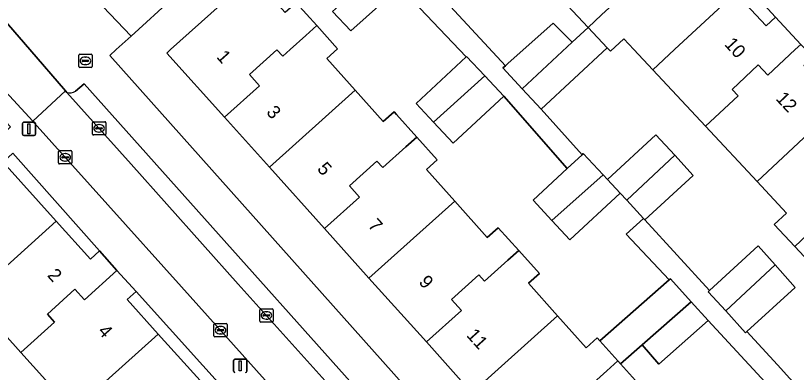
# Model space of a CAD drawing. Extents: x 162344 to 162869, y 381217 to 381818.
# Drawn here: x 162628.4 to 162687, y 381475.8 to 381502.6 of the extents above; entities that cross this region are included whole.
import ezdxf

# ---------------------------------------------------------------- set-up
doc = ezdxf.new("R2010")
doc.units = 0
for name, color, linetype in [('IMGEO_Brandkraan', 7, 'Continuous'), ('IMGEO_Erf', 7, 'Continuous'), ('IMGEO_Kolk', 7, 'Continuous'), ('IMGEO_Lichtmast', 7, 'Continuous'), ('IMGEO_Pand', 7, 'Continuous'), ('IMGEO_Pand_nummerreeks', 7, 'Continuous'), ('IMGEO_Parkeervlak_open', 7, 'Continuous'), ('IMGEO_Rijbaan_lokaal_gesloten', 7, 'Continuous'), ('IMGEO_Rijbaan_lokaal_open', 7, 'Continuous'), ('IMGEO_Voetpad_open', 7, 'Continuous')]:
    doc.layers.add(name, color=color, linetype=linetype)

msp = doc.modelspace()

# ---------------------------------------------------------------- linework, layer by layer
at = {"layer": 'IMGEO_Brandkraan'}
for p, q in [((162633.106, 381498.732), (162633.106, 381499.584)), ((162633.181, 381499.658), (162634.033, 381499.658)), ((162634.107, 381499.584), (162634.107, 381498.732)), ((162633.365, 381499.152), (162633.365, 381499.164)), ((162633.803, 381499.115), (162633.405, 381499.115)), ((162633.408, 381499.201), (162633.806, 381499.201)), ((162633.594, 381499.438), (162633.619, 381499.438)), ((162633.849, 381499.164), (162633.849, 381499.152)), ((162634.033, 381498.658), (162633.181, 381498.658)), ((162633.617, 381498.878), (162633.592, 381498.878))]:
    msp.add_line(p, q, dxfattribs=at)
for points in [[(162633.106, 381498.732), (162633.106, 381499.584)], [(162633.181, 381499.658), (162634.033, 381499.658)], [(162634.107, 381499.584), (162634.107, 381498.732)], [(162634.033, 381498.658), (162633.181, 381498.658)]]:
    msp.add_lwpolyline(points, dxfattribs=at)
for centre, radius, start, end in [((162633.183, 381499.582), 0.0765, 91.55205, 178.44795), ((162633.183, 381499.582), 0.0765, 91.55205, 178.44795), ((162634.031, 381499.582), 0.0765, 1.55205, 88.44795), ((162634.031, 381499.582), 0.0765, 1.55205, 88.44795), ((162633.405, 381499.161), 0.0403, 85.87752, 175.75265), ((162633.402, 381499.151), 0.0366, 178.93798, 274.71019), ((162633.806, 381499.158), 0.043, 264.86636, 352.45326), ((162633.81, 381499.163), 0.0386, 1.73085, 96.63898), ((162633.183, 381498.734), 0.0765, 181.55205, 268.44795), ((162633.183, 381498.734), 0.0765, 181.55205, 268.44795), ((162634.031, 381498.734), 0.0765, 271.55205, 358.44795), ((162634.031, 381498.734), 0.0765, 271.55205, 358.44795)]:
    msp.add_arc(centre, radius, start, end, dxfattribs=at)
for centre, major_axis, ratio, start_param, end_param in [((162633.593, 381499.158), (-0.387, 0.002), 0.722429, 4.712389, 7.853982), ((162633.618, 381499.158), (-0.39, 0.002), 0.717154, 1.570796, 4.712389)]:
    msp.add_ellipse(centre, major_axis=major_axis, ratio=ratio, start_param=start_param, end_param=end_param, dxfattribs=at)
at = {"layer": 'IMGEO_Erf'}
for points in [[(162668.535, 381506.708), (162664.53, 381510.995), (162660.9, 381514.88), (162656.577, 381519.508), (162652.853, 381516.029), (162652.683, 381516.211), (162650.615, 381514.279), (162650.942, 381513.929), (162652.883, 381515.742), (162655.381, 381513.065), (162653.44, 381511.253), (162657.283, 381507.136), (162660.589, 381510.39), (162662.172, 381508.781), (162663.354, 381507.58), (162660.048, 381504.326), (162665.145, 381498.782), (162665.336, 381498.954), (162668.731, 381502.001), (162670.158, 381500.55), (162671.361, 381501.674), (162669.823, 381503.321), (162670.825, 381504.257)], [(162672.671, 381515.951), (162672.051, 381515.372), (162674.722, 381512.513), (162678.951, 381507.986), (162682.417, 381504.276), (162684.74, 381501.79), (162685.428, 381502.434), (162679.971, 381508.386)], [(162628.17, 381492.223), (162627.423, 381491.558), (162631.421, 381487.111), (162633.98, 381484.266), (162634.659, 381484.876)], [(162637.412, 381481.823), (162636.743, 381481.221), (162639.073, 381478.639), (162643.182, 381474.087), (162646.497, 381470.414), (162649.049, 381467.586), (162649.711, 381468.182)]]:
    msp.add_lwpolyline(points, close=True, dxfattribs=at)
for points in [[(162649.439, 381503.52), (162650.983, 381501.801), (162652.547, 381500.059), (162651.73, 381499.325), (162653.866, 381496.945), (162655.979, 381494.591), (162656.798, 381495.327), (162656.975, 381495.129), (162658.494, 381493.438), (162660.035, 381491.722), (162659.216, 381490.986), (162661.341, 381488.619), (162663.791, 381485.89), (162664.611, 381486.627), (162666.151, 381484.913), (162667.698, 381483.19), (162666.877, 381482.453), (162669.067, 381480.013), (162671.225, 381477.609), (162672.047, 381478.347), (162672.234, 381478.14), (162677.452, 381482.711), (162674.218, 381486.141), (162675.525, 381487.327), (162674.262, 381488.685), (162673.77, 381489.213), (162669.998, 381485.704), (162668.647, 381487.156), (162667.223, 381488.686), (162669.795, 381491.079), (162665.021, 381496.499), (162661.229, 381492.971), (162659.747, 381494.563), (162658.444, 381495.964), (162662.193, 381499.453), (162657.223, 381504.726), (162653.529, 381501.413), (162652.177, 381502.873)], [(162640.217, 381503.934), (162637.034, 381501.017), (162635.925, 381500), (162635.433, 381499.549), (162682.655, 381446.622)], [(162662.631, 381474.235), (162659.214, 381478.042), (162654.905, 381482.841), (162651.56, 381486.568), (162647.43, 381491.167), (162644.05, 381494.933), (162639.728, 381499.747), (162640.01, 381500), (162643.73, 381503.34)], [(162688.615, 381483.356), (162686.874, 381485.22), (162685.34, 381486.863), (162686.267, 381487.728), (162684.064, 381490.086), (162680.182, 381494.241), (162676.23, 381498.471), (162674.802, 381500), (162674.042, 381500.813), (162673.04, 381499.877), (162672.802, 381500.132), (162667.842, 381495.527), (162670.905, 381492.111), (162670.996, 381492.196), (162672.481, 381490.6), (162672.804, 381490.252), (162676.45, 381493.599), (162677.861, 381492.062), (162679.246, 381490.553), (162675.62, 381487.225), (162680.477, 381481.91), (162684.141, 381485.268), (162685.398, 381483.841), (162686.898, 381482.14), (162683.29, 381478.831), (162685.58, 381476.325), (162688.135, 381473.509)], [(162632.692, 381472.896), (162628.767, 381477.262), (162625.059, 381481.385), (162621.027, 381485.869), (162615.133, 381480.569), (162620.826, 381473.208), (162624.944, 381476.3), (162626.184, 381474.649)], [(162688.04, 381471.271), (162684.241, 381467.846), (162682.774, 381469.473), (162681.471, 381470.918), (162685.27, 381474.344), (162680.383, 381479.645), (162676.666, 381476.387), (162675.412, 381477.817), (162673.795, 381476.401), (162675.135, 381474.91), (162674.312, 381474.17), (162676.69, 381471.522), (162678.933, 381469.023), (162679.758, 381469.763), (162681.249, 381468.103), (162682.861, 381466.307), (162682.036, 381465.566), (162684.245, 381463.106), (162686.609, 381460.473), (162687.435, 381461.214)]]:
    msp.add_lwpolyline(points, dxfattribs=at)
at = {"layer": 'IMGEO_Kolk'}
for p, q in [((162634.132, 381493.663), (162634.132, 381494.515)), ((162634.207, 381494.589), (162635.059, 381494.589)), ((162634.62, 381494.369), (162634.645, 381494.369)), ((162635.133, 381494.515), (162635.133, 381493.663)), ((162634.391, 381494.083), (162634.391, 381494.095)), ((162634.829, 381494.046), (162634.431, 381494.046)), ((162634.434, 381494.132), (162634.832, 381494.132)), ((162634.643, 381493.809), (162634.618, 381493.809)), ((162634.875, 381494.095), (162634.875, 381494.083)), ((162635.059, 381493.589), (162634.207, 381493.589)), ((162631.59, 381491.487), (162631.59, 381492.339)), ((162631.665, 381492.413), (162632.517, 381492.413)), ((162631.849, 381491.907), (162631.849, 381491.919)), ((162631.892, 381491.956), (162632.29, 381491.956)), ((162632.078, 381492.193), (162632.103, 381492.193)), ((162632.333, 381491.919), (162632.333, 381491.907)), ((162632.591, 381492.339), (162632.591, 381491.487)), ((162632.517, 381491.413), (162631.665, 381491.413)), ((162632.287, 381491.87), (162631.889, 381491.87)), ((162632.101, 381491.633), (162632.076, 381491.633)), ((162646.7, 381479.613), (162646.7, 381480.465)), ((162646.775, 381480.539), (162647.627, 381480.539)), ((162647.188, 381480.319), (162647.213, 381480.319)), ((162647.701, 381480.465), (162647.701, 381479.613)), ((162646.959, 381480.033), (162646.959, 381480.045)), ((162647.397, 381479.996), (162646.999, 381479.996)), ((162647.002, 381480.082), (162647.4, 381480.082)), ((162647.211, 381479.759), (162647.186, 381479.759)), ((162647.443, 381480.045), (162647.443, 381480.033)), ((162643.257, 381478.501), (162643.257, 381479.353)), ((162643.332, 381479.427), (162644.184, 381479.427)), ((162643.745, 381479.207), (162643.77, 381479.207)), ((162644.258, 381479.353), (162644.258, 381478.501)), ((162647.627, 381479.539), (162646.775, 381479.539)), ((162643.516, 381478.921), (162643.516, 381478.933)), ((162643.954, 381478.884), (162643.556, 381478.884)), ((162643.559, 381478.97), (162643.957, 381478.97)), ((162643.768, 381478.647), (162643.743, 381478.647)), ((162644, 381478.933), (162644, 381478.921)), ((162644.184, 381478.427), (162643.332, 381478.427))]:
    msp.add_line(p, q, dxfattribs=at)
for points in [[(162634.132, 381493.663), (162634.132, 381494.515)], [(162634.207, 381494.589), (162635.059, 381494.589)], [(162635.133, 381494.515), (162635.133, 381493.663)], [(162635.059, 381493.589), (162634.207, 381493.589)], [(162631.59, 381491.487), (162631.59, 381492.339)], [(162631.665, 381492.413), (162632.517, 381492.413)], [(162632.591, 381492.339), (162632.591, 381491.487)], [(162632.517, 381491.413), (162631.665, 381491.413)], [(162646.7, 381479.613), (162646.7, 381480.465)], [(162646.775, 381480.539), (162647.627, 381480.539)], [(162647.701, 381480.465), (162647.701, 381479.613)], [(162643.257, 381478.501), (162643.257, 381479.353)], [(162643.332, 381479.427), (162644.184, 381479.427)], [(162644.258, 381479.353), (162644.258, 381478.501)], [(162647.627, 381479.539), (162646.775, 381479.539)], [(162644.184, 381478.427), (162643.332, 381478.427)]]:
    msp.add_lwpolyline(points, dxfattribs=at)
for centre, radius, start, end in [((162634.209, 381494.513), 0.0765, 91.55205, 178.44795), ((162634.209, 381494.513), 0.0765, 91.55205, 178.44795), ((162635.057, 381494.513), 0.0765, 1.55205, 88.44795), ((162635.057, 381494.513), 0.0765, 1.55205, 88.44795), ((162634.431, 381494.092), 0.0403, 85.87752, 175.75265), ((162634.428, 381494.082), 0.0366, 178.93798, 274.71019), ((162634.832, 381494.089), 0.043, 264.86636, 352.45326), ((162634.836, 381494.094), 0.0386, 1.73085, 96.63898), ((162634.209, 381493.665), 0.0765, 181.55205, 268.44795), ((162634.209, 381493.665), 0.0765, 181.55205, 268.44795), ((162635.057, 381493.665), 0.0765, 271.55205, 358.44795), ((162635.057, 381493.665), 0.0765, 271.55205, 358.44795), ((162631.667, 381492.337), 0.0765, 91.55205, 178.44795), ((162631.667, 381492.337), 0.0765, 91.55205, 178.44795), ((162631.889, 381491.916), 0.0403, 85.87752, 175.75265), ((162632.294, 381491.918), 0.0386, 1.73085, 96.63898), ((162632.515, 381492.337), 0.0765, 1.55205, 88.44795), ((162632.515, 381492.337), 0.0765, 1.55205, 88.44795), ((162631.667, 381491.489), 0.0765, 181.55205, 268.44795), ((162631.667, 381491.489), 0.0765, 181.55205, 268.44795), ((162631.886, 381491.906), 0.0366, 178.93798, 274.71019), ((162632.29, 381491.913), 0.043, 264.86636, 352.45326), ((162632.515, 381491.489), 0.0765, 271.55205, 358.44795), ((162632.515, 381491.489), 0.0765, 271.55205, 358.44795), ((162646.777, 381480.463), 0.0765, 91.55205, 178.44795), ((162646.777, 381480.463), 0.0765, 91.55205, 178.44795), ((162647.625, 381480.463), 0.0765, 1.55205, 88.44795), ((162647.625, 381480.463), 0.0765, 1.55205, 88.44795), ((162646.777, 381479.615), 0.0765, 181.55205, 268.44795), ((162646.777, 381479.615), 0.0765, 181.55205, 268.44795), ((162646.999, 381480.042), 0.0403, 85.87752, 175.75265), ((162646.996, 381480.032), 0.0366, 178.93798, 274.71019), ((162647.4, 381480.039), 0.043, 264.86636, 352.45326), ((162647.404, 381480.044), 0.0386, 1.73085, 96.63898), ((162647.625, 381479.615), 0.0765, 271.55205, 358.44795), ((162647.625, 381479.615), 0.0765, 271.55205, 358.44795), ((162643.334, 381479.351), 0.0765, 91.55205, 178.44795), ((162643.334, 381479.351), 0.0765, 91.55205, 178.44795), ((162644.182, 381479.351), 0.0765, 1.55205, 88.44795), ((162644.182, 381479.351), 0.0765, 1.55205, 88.44795), ((162643.334, 381478.503), 0.0765, 181.55205, 268.44795), ((162643.334, 381478.503), 0.0765, 181.55205, 268.44795), ((162643.556, 381478.93), 0.0403, 85.87752, 175.75265), ((162643.553, 381478.92), 0.0366, 178.93798, 274.71019), ((162643.957, 381478.927), 0.043, 264.86636, 352.45326), ((162643.961, 381478.932), 0.0386, 1.73085, 96.63898), ((162644.182, 381478.503), 0.0765, 271.55205, 358.44795), ((162644.182, 381478.503), 0.0765, 271.55205, 358.44795)]:
    msp.add_arc(centre, radius, start, end, dxfattribs=at)
for centre, major_axis, ratio, start_param, end_param in [((162634.619, 381494.089), (-0.387, 0.002), 0.722429, 4.712389, 7.853982), ((162634.644, 381494.089), (-0.39, 0.002), 0.717154, 1.570796, 4.712389), ((162632.077, 381491.913), (-0.387, 0.002), 0.722429, 4.712389, 7.853982), ((162632.102, 381491.913), (-0.39, 0.002), 0.717154, 1.570796, 4.712389), ((162647.187, 381480.039), (-0.387, 0.002), 0.722429, 4.712389, 7.853982), ((162647.212, 381480.039), (-0.39, 0.002), 0.717154, 1.570796, 4.712389), ((162643.744, 381478.927), (-0.387, 0.002), 0.722429, 4.712389, 7.853982), ((162643.769, 381478.927), (-0.39, 0.002), 0.717154, 1.570796, 4.712389)]:
    msp.add_ellipse(centre, major_axis=major_axis, ratio=ratio, start_param=start_param, end_param=end_param, dxfattribs=at)
at = {"layer": 'IMGEO_Lichtmast'}
for p, q in [((162628.874, 381493.642), (162628.874, 381494.442)), ((162628.874, 381494.442), (162628.874, 381493.642)), ((162628.974, 381494.542), (162629.764, 381494.542)), ((162629.764, 381494.542), (162628.974, 381494.542)), ((162629.864, 381494.442), (162629.864, 381493.642)), ((162629.864, 381493.642), (162629.864, 381494.442)), ((162629.764, 381493.542), (162628.974, 381493.542)), ((162628.974, 381493.542), (162629.764, 381493.542)), ((162644.84, 381476.758), (162645.63, 381476.758)), ((162645.63, 381476.758), (162644.84, 381476.758)), ((162644.74, 381475.858), (162644.74, 381476.658)), ((162644.74, 381476.658), (162644.74, 381475.858)), ((162645.73, 381476.658), (162645.73, 381475.858)), ((162645.73, 381475.858), (162645.73, 381476.658))]:
    msp.add_line(p, q, dxfattribs=at)
for points in [[(162629.294, 381494.417), (162629.444, 381494.417), (162629.444, 381493.667), (162629.294, 381493.667), (162629.294, 381494.417)], [(162645.16, 381476.633), (162645.31, 381476.633), (162645.31, 381475.883), (162645.16, 381475.883), (162645.16, 381476.633)]]:
    msp.add_lwpolyline(points, dxfattribs=at)
for centre, start, end in [((162628.974, 381494.442), 90, 180), ((162628.974, 381494.442), 90, 180), ((162629.764, 381494.442), 0, 90), ((162629.764, 381494.442), 360, 90), ((162628.974, 381493.642), 180, 270), ((162628.974, 381493.642), 180, 270), ((162629.764, 381493.642), 270, 0), ((162629.764, 381493.642), 270, 0), ((162644.84, 381476.658), 90, 180), ((162644.84, 381476.658), 90, 180), ((162645.63, 381476.658), 0, 90), ((162645.63, 381476.658), 360, 90), ((162644.84, 381475.858), 180, 270), ((162644.84, 381475.858), 180, 270), ((162645.63, 381475.858), 270, 0), ((162645.63, 381475.858), 270, 0)]:
    msp.add_arc(centre, 0.1, start, end, dxfattribs=at)
at = {"layer": 'IMGEO_Pand'}
for points in [[(162675.984, 381506.738), (162676.746, 381505.926), (162678.951, 381507.986), (162674.722, 381512.513), (162668.535, 381506.708), (162670.825, 381504.257), (162669.823, 381503.321), (162671.361, 381501.674), (162672.363, 381502.61), (162673.798, 381503.951), (162673.426, 381504.348)], [(162682.417, 381504.276), (162678.951, 381507.986), (162676.746, 381505.926), (162675.984, 381506.738), (162673.426, 381504.348), (162673.798, 381503.951), (162672.363, 381502.61), (162671.361, 381501.674), (162672.802, 381500.132), (162673.04, 381499.877), (162674.042, 381500.813), (162674.802, 381500), (162676.23, 381498.471), (162677.859, 381500)], [(162657.223, 381504.726), (162657.35, 381504.84), (162655.996, 381506.303), (162652.177, 381502.873), (162653.529, 381501.413)], [(162647.996, 381499.985), (162648.427, 381499.506), (162648.977, 381500), (162650.166, 381501.068), (162650.983, 381501.801), (162649.439, 381503.52), (162648.622, 381502.787), (162646.164, 381505.525), (162643.73, 381503.34), (162640.01, 381500), (162639.728, 381499.747), (162644.05, 381494.933), (162646.678, 381497.293), (162645.927, 381498.128)], [(162676.23, 381498.471), (162680.182, 381494.241), (162682.618, 381496.526), (162682.168, 381497.006), (162684.134, 381498.851), (162684.86, 381498.078), (162686.909, 381500), (162687.331, 381500.397), (162685.428, 381502.434), (162684.74, 381501.79), (162682.417, 381504.276), (162677.859, 381500)], [(162670.158, 381500.55), (162668.731, 381502.001), (162665.336, 381498.954), (162665.145, 381498.782), (162664.968, 381498.623), (162666.417, 381497.054)], [(162651.73, 381499.325), (162652.547, 381500.059), (162650.983, 381501.801), (162650.166, 381501.068), (162648.977, 381500), (162648.427, 381499.506), (162647.996, 381499.985), (162645.927, 381498.128), (162646.678, 381497.293), (162644.05, 381494.933), (162647.43, 381491.167), (162653.866, 381496.945)], [(162672.802, 381500.132), (162671.361, 381501.674), (162670.158, 381500.55), (162666.417, 381497.054), (162667.842, 381495.527)], [(162690.269, 381495.907), (162687.555, 381498.812), (162688.226, 381499.439), (162687.702, 381500), (162687.331, 381500.397), (162686.909, 381500), (162684.86, 381498.078), (162684.134, 381498.851), (162682.168, 381497.006), (162682.618, 381496.526), (162680.182, 381494.241), (162684.064, 381490.086)], [(162663.601, 381498.025), (162662.235, 381499.492), (162662.193, 381499.453), (162658.444, 381495.964), (162659.747, 381494.563)], [(162665.021, 381496.499), (162663.601, 381498.025), (162659.747, 381494.563), (162661.229, 381492.971)], [(162655.506, 381491.62), (162655.937, 381491.141), (162657.675, 381492.702), (162658.494, 381493.438), (162656.975, 381495.129), (162656.798, 381495.327), (162655.979, 381494.591), (162653.866, 381496.945), (162647.43, 381491.167), (162651.56, 381486.568), (162654.188, 381488.928), (162653.437, 381489.763)], [(162691.458, 381490.245), (162692.205, 381489.448), (162694.393, 381491.492), (162690.269, 381495.907), (162684.064, 381490.086), (162686.267, 381487.728), (162685.34, 381486.863), (162686.874, 381485.22), (162687.801, 381486.086), (162689.271, 381487.459), (162688.899, 381487.855)], [(162661.341, 381488.619), (162659.216, 381490.986), (162660.035, 381491.722), (162658.494, 381493.438), (162657.675, 381492.702), (162655.937, 381491.141), (162655.506, 381491.62), (162653.437, 381489.763), (162654.188, 381488.928), (162651.56, 381486.568), (162654.905, 381482.841)], [(162677.861, 381492.062), (162676.45, 381493.599), (162672.804, 381490.252), (162673.77, 381489.213), (162674.262, 381488.685)], [(162672.481, 381490.6), (162670.996, 381492.196), (162670.905, 381492.111), (162669.795, 381491.079), (162667.223, 381488.686), (162668.647, 381487.156)], [(162677.861, 381492.062), (162674.262, 381488.685), (162675.525, 381487.327), (162675.62, 381487.225), (162679.246, 381490.553)], [(162625.059, 381481.385), (162631.421, 381487.111), (162627.423, 381491.558), (162625.117, 381489.484), (162624.818, 381489.816), (162623.071, 381488.245), (162623.339, 381487.948), (162621.027, 381485.869)], [(162698.032, 381487.598), (162694.393, 381491.492), (162692.205, 381489.448), (162691.458, 381490.245), (162688.899, 381487.855), (162689.271, 381487.459), (162687.801, 381486.086), (162686.874, 381485.22), (162688.615, 381483.356), (162689.542, 381484.222), (162691.827, 381481.776)], [(162673.77, 381489.213), (162672.804, 381490.252), (162672.481, 381490.6), (162668.647, 381487.156), (162669.998, 381485.704)], [(162663.16, 381483.094), (162663.591, 381482.615), (162665.33, 381484.176), (162666.151, 381484.913), (162664.611, 381486.627), (162663.791, 381485.89), (162661.341, 381488.619), (162654.905, 381482.841), (162659.214, 381478.042), (162661.842, 381480.402), (162661.091, 381481.237)], [(162628.767, 381477.262), (162631.297, 381479.542), (162630.756, 381480.142), (162632.82, 381482.003), (162633.538, 381481.207), (162635.981, 381483.41), (162634.659, 381484.876), (162633.98, 381484.266), (162631.421, 381487.111), (162625.059, 381481.385)], [(162669.067, 381480.013), (162666.877, 381482.453), (162667.698, 381483.19), (162666.151, 381484.913), (162665.33, 381484.176), (162663.591, 381482.615), (162663.16, 381483.094), (162661.091, 381481.237), (162661.842, 381480.402), (162659.214, 381478.042), (162662.631, 381474.235)], [(162685.398, 381483.841), (162684.141, 381485.268), (162680.477, 381481.91), (162680.372, 381481.814), (162681.69, 381480.376)], [(162685.398, 381483.841), (162681.69, 381480.376), (162683.19, 381478.74), (162683.29, 381478.831), (162686.898, 381482.14)], [(162628.767, 381477.262), (162632.692, 381472.896), (162639.073, 381478.639), (162636.743, 381481.221), (162637.412, 381481.823), (162635.981, 381483.41), (162633.538, 381481.207), (162632.82, 381482.003), (162630.756, 381480.142), (162631.297, 381479.542)], [(162679.11, 381481.055), (162677.543, 381482.79), (162677.452, 381482.711), (162672.234, 381478.14), (162673.599, 381476.62), (162673.795, 381476.401), (162675.412, 381477.817)], [(162680.383, 381479.645), (162679.11, 381481.055), (162675.412, 381477.817), (162676.666, 381476.387)], [(162670.607, 381474.799), (162671.038, 381474.32), (162672.776, 381475.881), (162673.599, 381476.62), (162672.234, 381478.14), (162672.047, 381478.347), (162671.225, 381477.609), (162669.067, 381480.013), (162662.631, 381474.235), (162666.661, 381469.747), (162669.289, 381472.107), (162668.538, 381472.942)], [(162643.182, 381474.087), (162639.073, 381478.639), (162632.692, 381472.896), (162634.973, 381470.359), (162634.056, 381469.531), (162635.425, 381468.013), (162636.341, 381468.839), (162637.977, 381470.315), (162637.529, 381470.812), (162640.038, 381473.074), (162640.944, 381472.069)], [(162674.312, 381474.17), (162675.135, 381474.91), (162673.795, 381476.401), (162673.599, 381476.62), (162672.776, 381475.881), (162671.038, 381474.32), (162670.607, 381474.799), (162668.538, 381472.942), (162669.289, 381472.107), (162666.661, 381469.747), (162670.254, 381465.745), (162676.69, 381471.522)]]:
    msp.add_lwpolyline(points, close=True, dxfattribs=at)
at = {"layer": 'IMGEO_Parkeervlak_open'}
msp.add_lwpolyline([(162639.084, 381505.095), (162634.738, 381509.788), (162634.385, 381510.12), (162631.179, 381507.177), (162637.034, 381501.017), (162640.217, 381503.934)], close=True, dxfattribs=at)
for points in [[(162633.504, 381497.442), (162632.873, 381496.892)], [(162661.975, 381464.068), (162662.73, 381464.743), (162633.504, 381497.442)], [(162632.206, 381496.785), (162637.045, 381491.405), (162645.092, 381482.381), (162654.995, 381471.374), (162661.949, 381463.568)]]:
    msp.add_lwpolyline(points, dxfattribs=at)
msp.add_arc((162632.435, 381497.49), 0.741, 251.99384, 306.23362, dxfattribs=at)
at = {"layer": 'IMGEO_Rijbaan_lokaal_gesloten'}
msp.add_lwpolyline([(162645.092, 381482.381), (162637.045, 381491.405), (162632.206, 381496.785), (162632.112, 381496.894), (162629.654, 381494.622), (162629.754, 381494.514), (162640.833, 381482.197), (162651.674, 381470.086), (162659.547, 381461.359), (162659.702, 381461.185), (162662.119, 381463.377), (162661.949, 381463.568), (162654.995, 381471.374)], close=True, dxfattribs=at)
at = {"layer": 'IMGEO_Rijbaan_lokaal_open'}
msp.add_lwpolyline([(162629.654, 381494.622), (162632.112, 381496.894), (162629.428, 381500), (162626.215, 381503.718), (162626.74, 381504.271), (162625.443, 381505.714), (162625.724, 381505.981), (162625.383, 381506.346), (162621.057, 381502.239), (162621.398, 381501.874), (162621.74, 381502.2), (162622.948, 381500.954), (162623.472, 381501.309), (162624.682, 381500)], close=True, dxfattribs=at)
at = {"layer": 'IMGEO_Voetpad_open'}
for points in [[(162654.844, 381534.43), (162654.711, 381534.304), (162652.056, 381531.792), (162651.989, 381530.842), (162654.259, 381528.366), (162654.576, 381528.659), (162655.483, 381527.679), (162659.172, 381523.695), (162659.611, 381523.241), (162660.022, 381523.625), (162660.281, 381523.348), (162662.529, 381525.448), (162663.252, 381526.102), (162669.901, 381518.916), (162671.61, 381517.086), (162672.671, 381515.951), (162679.971, 381508.386), (162685.428, 381502.434), (162687.331, 381500.397)], [(162631.586, 381512.143), (162629.957, 381510.619), (162627.765, 381508.572), (162625.383, 381506.346), (162625.724, 381505.981), (162625.443, 381505.714), (162626.74, 381504.271), (162626.215, 381503.718), (162629.428, 381500), (162632.112, 381496.894), (162632.206, 381496.785)], [(162635.433, 381499.549), (162635.925, 381500), (162637.034, 381501.017), (162631.179, 381507.177), (162634.385, 381510.12), (162632.282, 381512.098)], [(162657.223, 381504.726), (162662.193, 381499.453), (162662.235, 381499.492), (162663.601, 381498.025), (162665.021, 381496.499), (162669.795, 381491.079), (162670.905, 381492.111), (162667.842, 381495.527), (162666.417, 381497.054), (162664.968, 381498.623), (162665.145, 381498.782), (162660.048, 381504.326)], [(162674.935, 381444.16), (162670.743, 381448.931), (162668.09, 381451.805), (162661.728, 381458.92), (162659.702, 381461.185), (162659.547, 381461.359), (162651.674, 381470.086), (162640.833, 381482.197), (162629.754, 381494.514), (162629.654, 381494.622), (162624.682, 381500), (162623.472, 381501.309), (162622.948, 381500.954), (162621.74, 381502.2), (162621.398, 381501.874), (162621.057, 381502.239), (162618.756, 381500), (162617.995, 381499.26), (162617.432, 381498.758)], [(162682.655, 381446.622), (162635.433, 381499.549)], [(162617.48, 381497.935), (162619.438, 381495.925), (162623.107, 381499.381), (162627.975, 381494.211), (162624.32, 381490.769), (162624.818, 381489.816), (162625.117, 381489.484), (162627.423, 381491.558), (162628.17, 381492.223), (162634.659, 381484.876), (162635.981, 381483.41), (162637.412, 381481.823), (162649.711, 381468.182), (162651.417, 381466.29), (162652.435, 381465.161), (162664.937, 381451.295), (162666.613, 381449.436), (162667.63, 381448.308), (162674.063, 381441.248)], [(162632.873, 381496.892), (162633.504, 381497.442), (162662.73, 381464.743), (162661.975, 381464.068)], [(162688.135, 381473.509), (162685.58, 381476.325), (162683.29, 381478.831), (162683.19, 381478.74), (162681.69, 381480.376), (162680.372, 381481.814), (162680.477, 381481.91), (162675.62, 381487.225), (162675.525, 381487.327), (162674.218, 381486.141), (162677.452, 381482.711), (162677.543, 381482.79), (162679.11, 381481.055), (162680.383, 381479.645), (162685.27, 381474.344), (162686.611, 381472.919), (162688.106, 381471.33)]]:
    msp.add_lwpolyline(points, dxfattribs=at)
msp.add_arc((162632.435, 381497.49), 0.741, 251.99384, 306.23362, dxfattribs=at)

# ---------------------------------------------------------------- texts
at = {"layer": 'IMGEO_Pand_nummerreeks'}
for s, rotation, p in [('10', 312.37589, (162681.544, 381500.369)), ('1', 311.91738, (162643.404, 381499.425)), ('12', 313.20204, (162685.397, 381496.28)), ('3', 311.91738, (162647.144, 381495.259)), ('5', 311.91738, (162650.96, 381491.008)), ('7', 311.91738, (162654.776, 381486.757)), ('2', 312.05577, (162630.698, 381483.017)), ('9', 311.91738, (162658.593, 381482.506)), ('4', 312.05577, (162634.495, 381478.809)), ('11', 311.91738, (162662.178, 381478.512))]:
    msp.add_text(s, height=1, rotation=rotation, dxfattribs=at).set_placement(p)

doc.saveas('drawing.dxf')
